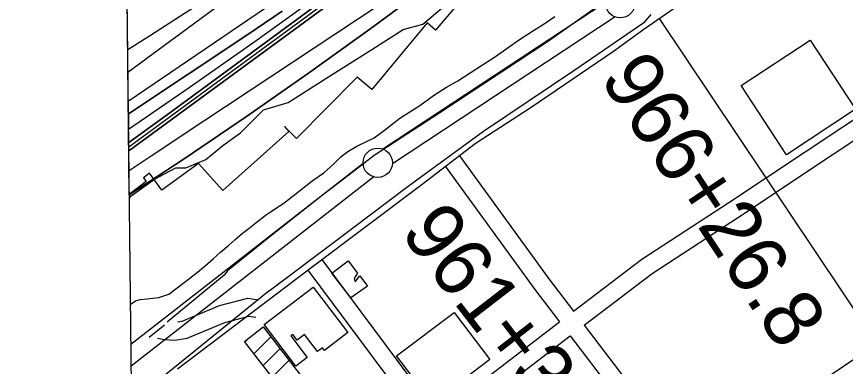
# Model space of a CAD drawing. Extents: x 3677843 to 3715951, y 511991 to 537744.
# Drawn here: x 3681900 to 3683314, y 517899 to 518496 of the extents above; entities that cross this region are included whole.
import ezdxf

# ---------------------------------------------------------------- set-up
doc = ezdxf.new("R2010")
doc.units = 0
for name, color, linetype in [('V-BLDG-OTLN', 7, 'Continuous'), ('V-FLOD-BASE', 7, 'Continuous'), ('V-GRID-FRAM', 7, 'Continuous'), ('V-LEVE-TOET', 7, 'Continuous'), ('V-RIVR-EDGE', 7, 'Continuous'), ('V-ROAD-CNTR', 7, 'Continuous'), ('V-RRAP-RVMT', 7, 'Continuous'), ('V-SURV-IDEN', 7, 'Continuous'), ('V-SURV-LINE', 7, 'Continuous'), ('V-TOPO-DPTH', 7, 'Continuous'), ('V-TOPO-MAJR', 7, 'Continuous'), ('V-TOPO-MINR', 7, 'Continuous'), ('V-TOPO-WATR', 7, 'Continuous')]:
    doc.layers.add(name, color=color, linetype=linetype)

msp = doc.modelspace()

# ---------------------------------------------------------------- linework, layer by layer
at = {"layer": 'V-BLDG-OTLN'}
for p, q in [((3682289.5, 517940.3), (3682297.2, 517948.1)), ((3682304.9, 517920.4), (3682333.6, 517949.2)), ((3682320.3, 517900.4), (3682349, 517929.2)), ((3682335.7, 517880.5), (3682364.4, 517909.3))]:
    msp.add_line(p, q, dxfattribs=at)
for points in [[(3683213.3, 518259.9), (3683135.5, 518377.7), (3683253.3, 518455.5), (3683331, 518337.8)], [(3682437.4, 518057.5), (3682465, 518078.8), (3682481.4, 518057.5), (3682475.7, 518048.5), (3682477.3, 518042.8), (3682485.4, 518053.3), (3682498.2, 518035.5), (3682469.8, 518015.5)], [(3682376, 517899.1), (3682321.8, 517970.4), (3682405.5, 518033.9), (3682464.5, 517956.3), (3682424.7, 517926), (3682421.4, 517930.4), (3682412.9, 517923.9), (3682390.8, 517953), (3682378.1, 517943.4), (3682370.6, 517953.2), (3682367.2, 517950.6), (3682395.3, 517913.7)], [(3682646.1, 517990.8), (3682707.1, 517910.2), (3682614.7, 517840.3), (3682613.1, 517840.1), (3682611.5, 517840.1), (3682609.9, 517840.3), (3682608.4, 517840.7), (3682606.9, 517841.2), (3682605.5, 517842), (3682604.2, 517842.9), (3682547.8, 517916.5)], [(3682360.8, 517847.9), (3682288.6, 517941.4), (3682320.5, 517966.1), (3682393.7, 517871.4), (3682408.6, 517882.9), (3682436, 517847.4), (3682457.1, 517863.7), (3682486.9, 517825.1), (3682536, 517863), (3682589.8, 517793.4), (3682519.9, 517739.4), (3682515.2, 517745.4), (3682512.2, 517743.1), (3682516.3, 517737.7), (3682486.6, 517714.8), (3682456.9, 517753.3), (3682441.4, 517741.3), (3682471.6, 517702.2), (3682390.9, 517639.9), (3682279, 517784.8)]]:
    msp.add_lwpolyline(points, close=True, dxfattribs=at)
at = {"layer": 'V-FLOD-BASE'}
msp.add_line((3682125.7, 517948.6), (3682152.1, 517969.7), dxfattribs=at)
msp.add_lwpolyline([(3682909, 518539.9), (3682905.7, 518530.3), (3682894.7, 518515.4), (3682806.9, 518453.6), (3682621.5, 518331.4), (3682509.8, 518258.5), (3682474.6, 518231.2), (3682418.7, 518188.7), (3682332, 518120), (3682259.5, 518061.9), (3682253.8, 518054.2), (3682156.6, 517973.9)], dxfattribs=at)
at = {"layer": 'V-GRID-FRAM'}
msp.add_lwpolyline([(3681899.6, 535587.1), (3713561.2, 535950.9), (3713778.1, 517769.3), (3682100.6, 517405.3), (3681899.6, 535587.1)], dxfattribs=at)
at = {"layer": 'V-LEVE-TOET'}
msp.add_line((3682330.7, 518027.6), (3682095.8, 517837.8), dxfattribs=at)
for points in [[(3682093.9, 518004.4), (3682094.9, 518005.3), (3682102.5, 518010.5), (3682110.2, 518012.8), (3682122.3, 518014.2), (3682132.3, 518014.8), (3682142, 518016.2), (3682159.4, 518022), (3682187.5, 518043.7), (3682205.3, 518057.4), (3682221.3, 518070.2), (3682235.2, 518081.9), (3682247.7, 518093.3), (3682261.6, 518105.7), (3682271.7, 518114.6), (3682285.2, 518126), (3682296.4, 518134.6), (3682310.6, 518146), (3682323.5, 518156), (3682338.1, 518165.6), (3682355.8, 518177.3), (3682371.4, 518189.4), (3682390.2, 518204.5), (3682403.8, 518215.2), (3682423.6, 518229), (3682439.9, 518243.1), (3682453.1, 518256.5), (3682464.6, 518265.5), (3682479.9, 518274.4), (3682495.2, 518282), (3682509.7, 518288.5), (3682527.5, 518301.6), (3682553.2, 518321.9), (3682587.6, 518343.6), (3682610.9, 518360.8), (3682633.1, 518375.2), (3682652.5, 518385.9), (3682673.7, 518399.6), (3682694.6, 518413), (3682716.8, 518427.5), (3682738.4, 518442.6), (3682757.5, 518456.4), (3682781.4, 518471.9), (3682801.2, 518484.3), (3682817.9, 518495.6)], [(3682330.7, 518027.6), (3682440, 518109.8), (3682567.6, 518206.1), (3682695.9, 518299.9), (3682850.1, 518403.3), (3682971.2, 518486.3), (3682982.5, 518499.2)]]:
    msp.add_lwpolyline(points, dxfattribs=at)
at = {"layer": 'V-RIVR-EDGE'}
for points in [[(3682134.8, 518217.9), (3682171.4, 518237.7), (3682188.2, 518237.6), (3682222.5, 518251.9), (3682251.4, 518275.3), (3682281.4, 518297.4), (3682320.6, 518336.3), (3682363.2, 518348.8), (3682426.9, 518390.1), (3682505.7, 518439.1), (3682559.2, 518473.2), (3682592.9, 518482.8), (3682636.2, 518519.3)], [(3682091.9, 518185.2), (3682095.1, 518189.8), (3682134.8, 518217.9)]]:
    msp.add_lwpolyline(points, dxfattribs=at)
at = {"layer": 'V-ROAD-CNTR'}
for points in [[(3682174.1, 517894.3), (3682399.3, 518065.1), (3682591.5, 518209.7), (3682681.9, 518278.9), (3682777.5, 518341), (3682917.9, 518436.4), (3682969.7, 518473.9), (3683256.3, 518673.1), (3683557.4, 518885.5), (3683915.2, 519136.1), (3684420.6, 519491.5), (3684682.9, 519677.5), (3684705.4, 519694.9), (3684721.5, 519707.8), (3684735.1, 519717.4), (3684750.9, 519733.1), (3684765.4, 519753.2), (3684781.2, 519774.7), (3684805.9, 519807.7), (3684938.2, 520041.4), (3685073, 520275.9), (3685424.6, 520876.4)], [(3683707.3, 517427), (3683531, 517693.6), (3682996.7, 518492.3)], [(3682849.8, 517992.6), (3682966.5, 518081.8), (3683114.7, 518178.2), (3683439.2, 518394), (3683510.9, 518443.5)], [(3682868, 517968.8), (3682983.9, 518057.3), (3683131.2, 518153.2), (3683456, 518369.2), (3683528.1, 518418.9)], [(3682655.1, 518257.9), (3682807.6, 518047.9), (3682849.8, 517992.6)], [(3682630.8, 518240.2), (3682783.6, 518030), (3682826, 517974.4)], [(3683707.9, 518167.7), (3683235, 517847.4), (3683172.6, 517806.5), (3683119.2, 517768.3), (3683056.1, 517722.4)], [(3682420.4, 518080.9), (3682618.2, 517815.6)], [(3682396.3, 518063), (3682594.4, 517797.4)], [(3682173.9, 517974.7), (3682182.2, 517976), (3682245.5, 518002.3), (3682294.3, 518015.1), (3682312.4, 518012.3)], [(3682140, 517946.7), (3682151.6, 517944.7), (3682169.4, 517943.6), (3682190.4, 517946.9), (3682255.1, 517973.8), (3682295.9, 517984.5), (3682307.9, 517982.7)], [(3682618.2, 517815.6), (3682826, 517974.4)], [(3682868, 517968.8), (3683056.1, 517722.4)], [(3682636.1, 517791.6), (3682844.2, 517950.6)], [(3682844.2, 517950.6), (3683031.8, 517704.7)]]:
    msp.add_lwpolyline(points, dxfattribs=at)
at = {"layer": 'V-RRAP-RVMT'}
for p, q in [((3682091.9, 518192.2), (3682086.5, 518676.2)), ((3682660.2, 518527), (3682614.2, 518472.3)), ((3682600.1, 518484.9), (3682505.9, 518371)), ((3682614.2, 518472.3), (3682600.1, 518484.9)), ((3682480.5, 518391.9), (3682377.1, 518287.3)), ((3682505.9, 518371), (3682480.5, 518391.9)), ((3682363.9, 518299.3), (3682251.7, 518198.5)), ((3682377.1, 518287.3), (3682356.4, 518307.8)), ((3682356.4, 518307.8), (3682363.9, 518299.3)), ((3682209.9, 518245), (3682147.6, 518199.3)), ((3682251.7, 518198.5), (3682209.9, 518245)), ((3682126.4, 518228.3), (3682116, 518220.6)), ((3682147.6, 518199.3), (3682126.4, 518228.3)), ((3682120.9, 518214.1), (3682091.9, 518192.2)), ((3682116, 518220.6), (3682120.9, 518214.1))]:
    msp.add_line(p, q, dxfattribs=at)
at = {"layer": 'V-SURV-LINE'}
for points in [[(3682524.2, 518269.6), (3682904.4, 518519.9)], [(3682920.9, 518494.8), (3682540.7, 518244.5)], [(3682094.7, 517936.7), (3682490.7, 518245.6)], [(3682509.2, 518221.9), (3682095.1, 517898.9)]]:
    msp.add_lwpolyline(points, dxfattribs=at)
for centre in [(3682929.4, 518518.3), (3682515.7, 518246)]:
    msp.add_circle(centre, 25, dxfattribs=at)
at = {"layer": 'V-TOPO-DPTH'}
msp.add_line((3682090.3, 518329.5), (3682065.5, 520572.6), dxfattribs=at)
for points in [[(3682090.3, 518329.5), (3682090.6, 518303.5), (3682194.3, 518374.3), (3682308.3, 518454.9), (3682421.4, 518536.7), (3682627.9, 518688.8), (3682636.8, 518695.7), (3682645.5, 518703), (3682653.9, 518710.7), (3682661.9, 518718.7), (3682787.5, 518849.8), (3682857.4, 518924.3), (3682926.2, 518999.6), (3682993.5, 519076.4), (3683059.8, 519154.1), (3683448, 519618.5), (3684153, 520546.4)], [(3682090.6, 518303.5), (3682194.3, 518374.3), (3682308.3, 518454.9), (3682421.4, 518536.7), (3682627.9, 518688.8), (3682636.8, 518695.7), (3682645.5, 518703), (3682653.9, 518710.7), (3682661.9, 518718.7), (3682787.5, 518849.8), (3682857.4, 518924.3), (3682926.2, 518999.6), (3682993.5, 519076.4), (3683059.8, 519154.1), (3683448, 519618.5), (3684153, 520546.4)], [(3682090.9, 518280.6), (3682154.5, 518326.5), (3682626.1, 518673.4), (3682639.5, 518683.8), (3682652.6, 518694.7), (3682665, 518706.2), (3682677.1, 518718.2), (3682879, 518928.6), (3682981, 519037.2), (3683081.4, 519147.3), (3683179.3, 519259.6), (3683275.6, 519373.4), (3683450.7, 519584.9), (3683458.2, 519594), (3683465.7, 519603.1), (3683473.1, 519612.3), (3683480.4, 519621.6), (3683610.6, 519786.3), (3683682.5, 519878.2), (3683753.9, 519970.7), (3683824.2, 520063.8), (3683894, 520157.4), (3684157.4, 520514.7), (3684169.1, 520530.8)], [(3682091, 518266.2), (3682624.3, 518658), (3682642.2, 518671.9), (3682659.6, 518686.4), (3682676.2, 518701.7), (3682692.4, 518717.7), (3683118.5, 519160.8), (3683182.6, 519229), (3683245.6, 519298.2), (3683307.1, 519368.8), (3683367.5, 519440.3), (3683454, 519545.2), (3683470.3, 519565), (3683486.5, 519585), (3683502.5, 519605.1), (3683518.4, 519625.3), (3683971.8, 520205.3), (3684012.3, 520257.8), (3684052.2, 520310.7), (3684091.5, 520364.1), (3684130.2, 520418), (3684164.8, 520466.8), (3684185.6, 520496.6), (3684206.1, 520526.7)], [(3683450.7, 519584.9), (3683275.6, 519373.4), (3683179.3, 519259.6), (3683081.4, 519147.3), (3682981, 519037.2), (3682879, 518928.6), (3682677.1, 518718.2), (3682665, 518706.2), (3682652.6, 518694.7), (3682639.5, 518683.8), (3682626.1, 518673.4), (3682154.5, 518326.5), (3682090.9, 518280.6), (3682090.6, 518303.5)], [(3683367.5, 519440.3), (3683307.1, 519368.8), (3683245.6, 519298.2), (3683182.6, 519229), (3683118.5, 519160.8), (3682692.4, 518717.7), (3682676.2, 518701.7), (3682659.6, 518686.4), (3682642.2, 518671.9), (3682624.3, 518658), (3682091, 518266.2), (3682090.9, 518280.6)], [(3683373.5, 519401.7), (3683308.9, 519325.6), (3683253.6, 519260.6), (3683198.2, 519195.7), (3683142.8, 519130.9), (3683087.2, 519066.1), (3682724, 518643.2), (3682716.7, 518635.3), (3682709.2, 518627.8), (3682701.1, 518620.9), (3682692.7, 518614.3), (3682502.2, 518474.3), (3682397.6, 518399), (3682292.1, 518325), (3682185.3, 518253), (3682091.9, 518191.6), (3682091, 518266.2)], [(3682352.4, 518504.6), (3682293.9, 518465), (3682090.3, 518329.5)], [(3682352.4, 518504.6), (3682293.9, 518465), (3682090.3, 518329.5)]]:
    msp.add_lwpolyline(points, dxfattribs=at)
at = {"layer": 'V-TOPO-MAJR'}
msp.add_lwpolyline([(3682090.1, 518351.2), (3682631.5, 518719.6), (3683006.7, 519170.6), (3683073.5, 519251.1), (3683140.3, 519331.7), (3683207, 519412.4), (3683273.5, 519493.1), (3683377.9, 519620.1), (3683392.2, 519637.5), (3683406.3, 519654.9), (3683420.3, 519672.4), (3683434.3, 519690), (3683872.7, 520244.2), (3683916.7, 520300.5), (3683960.1, 520357.3), (3684002.8, 520414.6), (3684044.9, 520472.4), (3684086, 520529.6)], dxfattribs=at)
at = {"layer": 'V-TOPO-MINR'}
for points in [[(3682089.6, 518400.9), (3682561.3, 518748.6), (3682575.1, 518759.3), (3682588.4, 518770.5), (3682601.1, 518782.3), (3682613.3, 518794.6), (3682783.1, 518973.9), (3682879, 519077.1), (3682973.6, 519181.4), (3683066.4, 519287.3), (3683157.9, 519394.4), (3683375.1, 519653), (3683382.1, 519661.5), (3683389.1, 519669.9), (3683396, 519678.4), (3683402.9, 519686.9), (3683544.6, 519863.9), (3683621.7, 519961.4), (3683697.9, 520059.5), (3683772.9, 520158.6), (3683847.1, 520258.4), (3684079.4, 520575)], [(3682090.6, 518303.5), (3682194.3, 518374.3), (3682308.3, 518454.9), (3682421.4, 518536.7), (3682627.9, 518688.8), (3682636.8, 518695.7), (3682645.5, 518703), (3682653.9, 518710.7), (3682661.9, 518718.7), (3682787.5, 518849.8), (3682857.4, 518924.3), (3682926.2, 518999.6), (3682993.5, 519076.4), (3683059.8, 519154.1), (3683448, 519618.5), (3684153, 520546.4)], [(3682091, 518273), (3682625.2, 518665.7), (3682640.8, 518677.9), (3682656.1, 518690.5), (3682670.6, 518704), (3682684.8, 518717.9), (3682997.5, 519043.5), (3683080.8, 519132.2), (3683162.7, 519222), (3683242.5, 519313.7), (3683321, 519406.6), (3683452.4, 519565.5), (3683464.1, 519579.9), (3683475.8, 519594.3), (3683487.4, 519608.8), (3683498.9, 519623.4), (3683754.3, 519948.4), (3683829.3, 520045), (3683903.6, 520142.3), (3683976.7, 520240.4), (3684049.1, 520339.1), (3684160.6, 520493.2), (3684176.5, 520515.4), (3684192.1, 520537.8)], [(3682090.9, 518280.6), (3682154.5, 518326.5), (3682626.1, 518673.4), (3682639.5, 518683.8), (3682652.6, 518694.7), (3682665, 518706.2), (3682677.1, 518718.2), (3682879, 518928.6), (3682981, 519037.2), (3683081.4, 519147.3), (3683179.3, 519259.6), (3683275.6, 519373.4), (3683450.7, 519584.9), (3683458.2, 519594), (3683465.7, 519603.1), (3683473.1, 519612.3), (3683480.4, 519621.6), (3683610.6, 519786.3), (3683682.5, 519878.2), (3683753.9, 519970.7), (3683824.2, 520063.8), (3683894, 520157.4), (3684157.4, 520514.7), (3684169.1, 520530.8)], [(3682091, 518266.2), (3682624.3, 518658), (3682642.2, 518671.9), (3682659.6, 518686.4), (3682676.2, 518701.7), (3682692.4, 518717.7), (3683118.5, 519160.8), (3683182.6, 519229), (3683245.6, 519298.2), (3683307.1, 519368.8), (3683367.5, 519440.3), (3683454, 519545.2), (3683470.3, 519565), (3683486.5, 519585), (3683502.5, 519605.1), (3683518.4, 519625.3), (3683971.8, 520205.3), (3684012.3, 520257.8), (3684052.2, 520310.7), (3684091.5, 520364.1), (3684130.2, 520418), (3684164.8, 520466.8), (3684185.6, 520496.6), (3684206.1, 520526.7)], [(3682089.1, 518439.3), (3682128.3, 518464), (3682220.7, 518524.2), (3682311.6, 518586.7), (3682401.4, 518650.7), (3682563.7, 518769.2), (3682571.5, 518775.3), (3682579, 518781.5), (3682586.2, 518788.2), (3682593.2, 518795.1), (3682692.2, 518899.5), (3682748.1, 518959.2), (3682803.4, 519019.4), (3682857.7, 519080.5), (3682911.5, 519142.1), (3683373, 519678.6)], [(3682091.4, 518232.7), (3682129, 518257.8), (3682219.1, 518317.7), (3682595.5, 518567.5), (3682613, 518579.3), (3682630.3, 518591.2), (3682647.5, 518603.4), (3682664.5, 518615.7), (3682695.6, 518638.5), (3682697, 518639.6), (3682698.3, 518640.7), (3682699.6, 518642), (3682700.8, 518643.3), (3682758.9, 518709.6), (3682789, 518744.2), (3682819.2, 518778.8), (3682849.2, 518813.5), (3682879.2, 518848.2), (3683247.9, 519276.2), (3683290.1, 519325.6), (3683332.1, 519375.1)], [(3682090.3, 518329.5), (3682293.9, 518465), (3682352.4, 518504.6)]]:
    msp.add_lwpolyline(points, dxfattribs=at)
at = {"layer": 'V-TOPO-WATR'}
msp.add_lwpolyline([(3682091.9, 518191.6), (3682185.3, 518253), (3682292.1, 518325), (3682397.6, 518399), (3682502.2, 518474.3), (3682692.7, 518614.3), (3682701.1, 518620.9), (3682709.2, 518627.8), (3682716.7, 518635.3), (3682724, 518643.2), (3683087.2, 519066.1), (3683142.8, 519130.9), (3683198.2, 519195.7), (3683253.6, 519260.6), (3683308.9, 519325.6), (3683373.5, 519401.7)], dxfattribs=at)

# ---------------------------------------------------------------- texts
at = {"layer": 'V-SURV-IDEN'}
for s, rotation, p in [('966+26.8', 303.4984, (3682893.2, 518390.5)), ('961+31.5', 307.6366, (3682552.5, 518126.8))]:
    msp.add_text(s, height=100, rotation=rotation, dxfattribs=at).set_placement(p)

doc.saveas('drawing.dxf')
